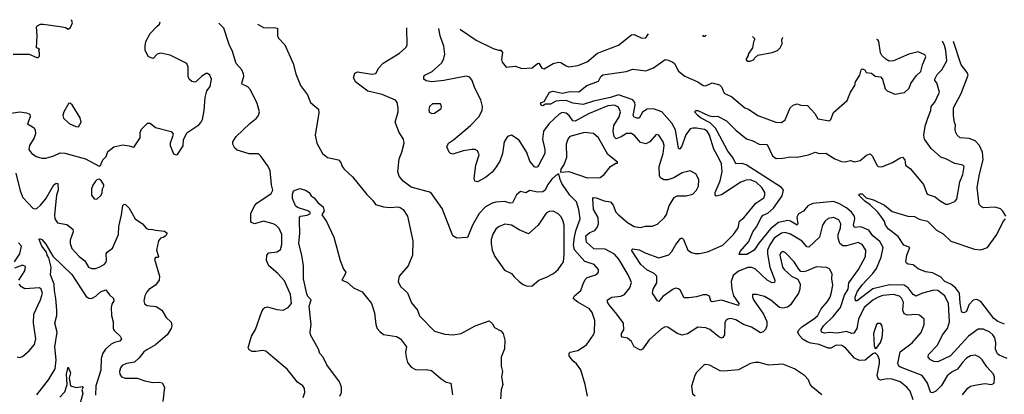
# Model space of a CAD drawing. Extents: x 1468344 to 1613994, y 525695 to 643861.
# Tile 342 of 427: x 1542964 to 1550514, y 638600 to 641470. Entities that reach past the tile are written whole.
import ezdxf

# ---------------------------------------------------------------- set-up
doc = ezdxf.new("R2010")
doc.units = 0

msp = doc.modelspace()

# ---------------------------------------------------------------- linework, layer by layer
at = {"layer": '0CON10XD'}
for points in [[(1542880.8, 640750.8), (1542965, 640762.7), (1543016.9, 640756.9), (1543042, 640745), (1543045.7, 640725), (1543023, 640673), (1543075, 640641.2), (1543084.2, 640624.2), (1543085.7, 640595.7), (1543074.4, 640565), (1543038.9, 640505), (1543035.7, 640475), (1543055, 640448), (1543091.7, 640421.7), (1543135, 640410), (1543165, 640410), (1543225, 640426.9), (1543275, 640448.8), (1543311.7, 640448.3), (1543468.8, 640405), (1543575, 640347.5), (1543585, 640352.5), (1543602, 640395), (1543627.5, 640422.5), (1543640.6, 640459.4), (1543685, 640496.2), (1543755, 640511.4), (1543804.1, 640504.1), (1543835, 640492.5), (1543843, 640497), (1543887.5, 640565), (1543887.5, 640605), (1543899.3, 640630.7), (1543945, 640676.7), (1543965, 640676.7), (1544005, 640643.3), (1544125, 640612.5), (1544140, 640595), (1544136, 640574), (1544117.5, 640525), (1544117.1, 640505), (1544145, 640443.3), (1544165, 640433.3), (1544173.6, 640436.4), (1544217.7, 640502.3), (1544221.7, 640548.3), (1544246.2, 640603.8), (1544336.8, 640663.2), (1544356, 640685), (1544365.8, 640705), (1544379.2, 640775), (1544386.7, 640875), (1544400, 640925), (1544425, 640957.5), (1544434, 641015), (1544422.5, 641045), (1544405, 641057.5), (1544395, 641057.5), (1544362.1, 641037.9), (1544315, 640993.3), (1544305, 640990), (1544285, 640996.7), (1544265, 641013.8), (1544255.8, 641035), (1544255.7, 641105), (1544245, 641133.8), (1544118.8, 641198.8), (1544045, 641212.5), (1544018.8, 641205), (1543987, 641173), (1543952.5, 641185), (1543927.5, 641235), (1543925.8, 641265.8), (1543932.7, 641302.7), (1543964.5, 641365), (1544017, 641417), (1544036.5, 641435), (1544042.4, 641453.2)], [(1542913.6, 641206.4), (1543036.1, 641206.1), (1543095, 641180), (1543105, 641180), (1543115, 641190), (1543117.5, 641215), (1543110, 641235), (1543117, 641247), (1543092.5, 641255), (1543097.5, 641345), (1543093.3, 641415), (1543103.6, 641426.4), (1543125, 641436.7), (1543145, 641436.2), (1543275, 641418), (1543315, 641408.8), (1543335, 641396.7), (1543355, 641410), (1543368.6, 641445), (1543362.2, 641469.6)], [(1545137.1, 638575), (1545150, 638615), (1545149.2, 638645), (1545136, 638665), (1545095, 638692.5), (1545015, 638793.1), (1544905.3, 638885.3), (1544850.8, 638930.8), (1544825, 638936.2), (1544775, 638926.9), (1544748.2, 638928.2), (1544725, 638940.8), (1544717.1, 638955), (1544742.7, 639045), (1544773.6, 639096.4), (1544822.2, 639235), (1544834.2, 639255), (1544845, 639265.7), (1544865, 639269.4), (1544935, 639248.9), (1544985, 639245.6), (1545023.3, 639265), (1545047.5, 639295), (1545041.2, 639365), (1544995, 639469.2), (1544945, 639525.7), (1544874.1, 639584.1), (1544857.5, 639625), (1544859.4, 639665), (1544874, 639685), (1544939.4, 639690.6), (1544965, 639710), (1544973.4, 639746.6), (1544973.8, 639825), (1544955, 639870.8), (1544929.2, 639895), (1544908.8, 639905), (1544835, 639926.7), (1544765, 639906.7), (1544742.5, 639915), (1544736.7, 639925), (1544736.2, 639985), (1544764, 640045), (1544783.8, 640065), (1544892.4, 640137.6), (1544906.2, 640165), (1544896.1, 640205), (1544885.3, 640315.3), (1544865, 640354), (1544814, 640425), (1544795, 640442.5), (1544725, 640442), (1544631.2, 640471.2), (1544613.8, 640485), (1544598.8, 640515), (1544598.8, 640535), (1544624.6, 640575.4), (1544728.1, 640675), (1544780, 640715), (1544795.6, 640735), (1544803.5, 640765), (1544785, 640828), (1544735, 640931.9), (1544715, 640955.5), (1544671.2, 640975), (1544668.9, 640985), (1544682.5, 641035), (1544680, 641055), (1544667.1, 641085), (1544624.6, 641135), (1544596.7, 641225), (1544570.9, 641280.9), (1544529.2, 641405), (1544491.8, 641442.4)], [(1544787.8, 641435.2), (1544835, 641410.5), (1544865, 641406.4), (1544910.9, 641410.9), (1544942.5, 641405), (1544941.2, 641345), (1544949.5, 641329.5), (1544997.9, 641277.9), (1545062.5, 641135), (1545082.1, 641055), (1545116.5, 640965), (1545172.2, 640895), (1545195.4, 640835.4), (1545255.5, 640785.5), (1545257.7, 640755), (1545230.8, 640585), (1545243.8, 640525), (1545285.4, 640445.4), (1545325, 640414.2), (1545410, 640395), (1545427.5, 640375), (1545436.7, 640345), (1545451.2, 640325), (1545517.5, 640265), (1545625, 640130), (1545673.3, 640085), (1545692.5, 640055), (1545755, 640036), (1545805, 640030.8), (1545865, 640035.6), (1545880.9, 640030.9), (1545904, 640015), (1545939.2, 639965), (1545978.6, 639775), (1545976.2, 639665), (1545944.4, 639585), (1545875.4, 639504.6), (1545866.9, 639465), (1545884.3, 639425), (1545937.4, 639377.4), (1545970, 639300), (1546013.7, 639243.7), (1546030.9, 639200.9), (1546144.6, 639084.6), (1546225, 639061.1), (1546285, 639055.5), (1546350, 639065), (1546455.7, 639124.3), (1546565, 639163.3), (1546589.1, 639139.1), (1546605, 639112), (1546655, 639085.6), (1546671.1, 639065), (1546683.6, 639015), (1546682.2, 638947.8), (1546657.1, 638885), (1546657.1, 638815), (1546665.8, 638775), (1546658, 638735), (1546668.5, 638675), (1546655.6, 638635), (1546650.6, 638565)], [(1547318.6, 638585), (1547301.4, 638675), (1547266.8, 638786.8), (1547235, 638833.8), (1547206.8, 638856.8), (1547178, 638895), (1547178.8, 638915), (1547186, 638924), (1547243.6, 638936.4), (1547310.6, 638979.4), (1547365.6, 639055), (1547371.1, 639075), (1547375.7, 639164.3), (1547355, 639228), (1547334.4, 639255), (1547243.6, 639305), (1547209.5, 639335), (1547217.8, 639355), (1547266.5, 639395), (1547285, 639446.7), (1547300.3, 639479.7), (1547314.6, 639495.4), (1547375, 639512.9), (1547393.8, 639525), (1547402, 639535), (1547402, 639555), (1547370, 639595), (1547298.3, 639618.3), (1547217.5, 639707.5), (1547210.9, 639745), (1547218.5, 639805), (1547228.5, 639851.5), (1547261.4, 639945), (1547251.6, 640015), (1547232.8, 640075), (1547184.1, 640125), (1547121.5, 640215), (1547107.5, 640245), (1547098.3, 640288.3), (1547075, 640276.2), (1547045, 640247.1), (1547013.9, 640206.1), (1546992.5, 640165), (1546975, 640151.2), (1546935, 640147.9), (1546875, 640161.8), (1546845, 640142.5), (1546805, 640154.4), (1546773.1, 640126.9), (1546744.4, 640065.6), (1546725, 640064.5), (1546685, 640076.7), (1546615, 640072.5), (1546586.2, 640065), (1546535, 640036.2), (1546488.8, 639985), (1546435.9, 639895), (1546399.1, 639800.9), (1546317.2, 639797.2), (1546285.7, 639815), (1546205, 640023.3), (1546116.2, 640145), (1545965, 640188), (1545905, 640232), (1545875, 640270), (1545863.1, 640305), (1545874.6, 640405), (1545895.4, 640455), (1545912.7, 640525), (1545907.1, 640555), (1545873.1, 640605), (1545843.7, 640683.7), (1545866.4, 640765), (1545865.6, 640794.4), (1545860, 640835), (1545845, 640853.3), (1545745, 640895.5), (1545635, 640922.5), (1545541.7, 640991.7), (1545524.5, 641025), (1545535, 641060), (1545555, 641071.4), (1545665, 641051.4), (1545695, 641058), (1545719.4, 641100.6), (1545752.3, 641137.7), (1545876.3, 641213.7), (1545924.2, 641255.8), (1545936.2, 641275), (1545934.2, 641407.6)], [(1547676.6, 639886.6), (1547725, 639877.1), (1547763, 639887), (1547815, 639888), (1547855, 639904), (1547908.8, 639955), (1547923.5, 639976.5), (1547945.6, 640045), (1547982.4, 640107.6), (1548005, 640120.8), (1548075, 640120), (1548126.8, 640133.2), (1548155, 640164), (1548170, 640195), (1548172.9, 640245), (1548149.7, 640289.7), (1548105, 640311.4), (1548045, 640296.5), (1547980.9, 640259.1), (1547935, 640243.5), (1547903.1, 640243.1), (1547877.1, 640257.1), (1547870, 640275), (1547868.9, 640345), (1547898, 640445), (1547905.4, 640505), (1547897.3, 640535), (1547864.5, 640584.5), (1547845, 640589.2), (1547796.7, 640533.3), (1547765, 640519.1), (1547725, 640529.6), (1547680.3, 640580.3), (1547655, 640598.2), (1547616.9, 640596.9), (1547577.1, 640572.9), (1547537.5, 640557.5), (1547525, 640568.6), (1547519.4, 640585), (1547516.2, 640616.2), (1547521.4, 640658.6), (1547561.3, 640725), (1547570.4, 640765), (1547555, 640799.4), (1547525, 640815.3), (1547475, 640809.5), (1547325, 640749.1), (1547225, 640691.3), (1547205, 640696.2), (1547177.1, 640737.1), (1547155, 640754.2), (1547125, 640757.7), (1547101.8, 640745), (1547024.7, 640675), (1546979.7, 640615), (1546972.3, 640555), (1546990.4, 640475), (1546990.5, 640445), (1546945, 640358), (1546935, 640342), (1546925, 640337.5), (1546913.1, 640343.1), (1546876.3, 640386.3), (1546851.9, 640451.9), (1546795, 640546.9), (1546735, 640585.6), (1546705.8, 640575), (1546678.1, 640535), (1546666.1, 640443.9), (1546645, 640387.1), (1546613.9, 640336.1), (1546587.6, 640302.4), (1546535, 640260), (1546475, 640226.7), (1546455, 640232.5), (1546450, 640255), (1546461.8, 640355), (1546487.5, 640435), (1546475.4, 640465.4), (1546456.2, 640476.2), (1546435, 640476.2), (1546365, 640464.5), (1546285, 640440), (1546266.7, 640445), (1546258, 640455), (1546240.8, 640495), (1546252, 640525), (1546290.9, 640549.1), (1546422, 640658), (1546484.2, 640725.8), (1546511.5, 640775), (1546512.7, 640805), (1546501.4, 640855), (1546454.9, 640944.9), (1546434.9, 641004.9), (1546415, 641030), (1546388, 641038), (1546217.5, 641005), (1546125, 640993.6), (1546081.7, 641001.7), (1546064.1, 641014.1), (1546064, 641035), (1546071.2, 641045), (1546127.3, 641072.7), (1546200.2, 641139.8), (1546217.6, 641172.4), (1546224.5, 641205), (1546217.4, 641267.4), (1546188.1, 641345), (1546177.6, 641401.7)], [(1546342.6, 641397.7), (1546345, 641395.6), (1546465, 641314), (1546595, 641248.8), (1546635, 641236.2), (1546655, 641236.2), (1546667.3, 641217.3), (1546660, 641165), (1546664.3, 641145), (1546695, 641106.7), (1546765, 641112.5), (1546815, 641097.1), (1546895, 641100.9), (1546935, 641133.8), (1546945, 641135.5), (1546967.4, 641097.4), (1546985, 641093.1), (1547055, 641133.3), (1547096.2, 641143.8), (1547115, 641141.8), (1547155, 641115.5), (1547175, 641109.5), (1547245, 641117.8), (1547315, 641147.8), (1547395, 641213.3), (1547556.2, 641275), (1547655, 641354.3), (1547675, 641357.5), (1547735, 641327.1), (1547765, 641332), (1547785.1, 641361.7)], [(1547495, 640874.4), (1547364.5, 640845.5), (1547285, 640820.9), (1547205, 640830.4), (1547155, 640849.6), (1547101.7, 640848.3), (1547075.4, 640844.6), (1547035, 640822), (1546995, 640823.3), (1546975, 640808.8), (1546962, 640815), (1546958.3, 640831.7), (1546986.4, 640843.6), (1547026.7, 640915), (1547055, 640922.9), (1547125, 640908.1), (1547185, 640920.8), (1547252.6, 640917.4), (1547313.8, 640965), (1547401.7, 640998.3), (1547419.4, 641035), (1547435, 641046.7), (1547615, 641073.5), (1547665, 641090), (1547765, 641078.1), (1547825, 641100), (1547915, 641164), (1547940.5, 641160.5), (1547973.5, 641143.5), (1547985, 641134), (1548016.7, 641075), (1548065, 641036.5), (1548163.4, 640993.4), (1548205, 640964.4), (1548225, 640963.1), (1548275, 640985.6), (1548330.8, 640970.8), (1548346.7, 640956.7), (1548367.3, 640907.3), (1548425, 640878.5), (1548525, 640795.5), (1548553.8, 640783.8), (1548624, 640735), (1548763.6, 640683.6), (1548805, 640683.3), (1548835, 640701.4), (1548872, 640795), (1548895, 640816), (1548925, 640826), (1548955, 640815.8), (1549005, 640811.2), (1549062.3, 640752.3), (1549085, 640710), (1549173.8, 640696.2), (1549184, 640706), (1549205, 640758.8), (1549310.3, 640849.7), (1549334.6, 640915.4), (1549368.6, 640965), (1549374.5, 640995), (1549406.2, 641045), (1549417.8, 641085), (1549425, 641092.2), (1549445.5, 641085.5), (1549455, 641064), (1549495, 641060), (1549525, 641037.5), (1549565, 641032.5), (1549580, 641015), (1549600.5, 640940.5), (1549615, 640923.8), (1549675, 640898), (1549748.3, 640911.7), (1549783.8, 640945), (1549798.8, 640981.2), (1549839.7, 641040.3), (1549875, 641072.5), (1549887.5, 641125), (1549913.8, 641185), (1549905, 641200), (1549853.3, 641223.3), (1549783.3, 641205), (1549665, 641154.2), (1549632.7, 641152.7), (1549605, 641166.2), (1549574, 641195), (1549565.7, 641215.7), (1549552.9, 641302.9), (1549545.5, 641315.5), (1549536.1, 641317.9)], [(1550535.8, 638875), (1550475, 638899.8), (1550461.2, 638911.2), (1550447.8, 638945), (1550448.8, 638995), (1550441.7, 639031.7), (1550427.5, 639055), (1550404.4, 639075), (1550355, 639100), (1550315, 639100), (1550240.8, 639045), (1550183, 638983), (1550100.9, 638895), (1550005, 638849.5), (1549975, 638850.5), (1549948.6, 638865), (1549929.4, 638885), (1549931.9, 638905), (1550003.4, 638976.6), (1550040.8, 639055), (1550080, 639105), (1550095.3, 639155), (1550086.9, 639295), (1550058.8, 639355), (1550005, 639395.9), (1549975, 639397.9), (1549885.9, 639374.1), (1549835, 639353.1), (1549815, 639363.8), (1549776.6, 639416.6), (1549745.8, 639435.8), (1549635, 639439.8), (1549505, 639407.2), (1549385, 639315.6), (1549372.5, 639315), (1549369.7, 639345), (1549386.6, 639385), (1549425, 639439.6), (1549505.8, 639525), (1549533.2, 639565), (1549569.4, 639650.6), (1549584.3, 639724.3), (1549559.8, 639769.8), (1549505, 639813.8), (1549475, 639857.1), (1549415, 639883.3), (1549365, 639878.5), (1549359.2, 639895), (1549368.5, 639945), (1549365.2, 639965), (1549342.6, 639995), (1549305, 640027.5), (1549245, 640062.9), (1549205, 640076.5), (1549047.2, 640062.8), (1549008.5, 640045), (1548975, 640002.2), (1548935, 639983.3), (1548924, 639956), (1548930.4, 639905), (1548925, 639895.7), (1548875, 639927.5), (1548855, 639931.5), (1548782.7, 639917.3), (1548721.7, 639868.3), (1548631.2, 639758.8), (1548596.2, 639703.8), (1548539.1, 639670.9), (1548481.7, 639671.7), (1548488.6, 639695), (1548555, 639770), (1548585.3, 639845), (1548617.1, 639885), (1548649.8, 639955), (1548665, 639971.1), (1548701.2, 639988.8), (1548745.2, 640024.8), (1548810.7, 640119.3), (1548820.7, 640165), (1548805.4, 640185), (1548535, 640358), (1548505, 640367.2), (1548455, 640366), (1548432.7, 640415), (1548395, 640462.7), (1548313.7, 640615), (1548299.2, 640639.2), (1548259.6, 640679.6), (1548185, 640718.2), (1548164.3, 640735), (1548140, 640765), (1548150, 640775), (1548165, 640775.4), (1548246.7, 640735), (1548275, 640728.6), (1548315, 640732), (1548385, 640695.8), (1548455, 640622.9), (1548537.3, 640557.3), (1548585, 640542.2), (1548635, 640515.5), (1548695, 640512.5), (1548736.7, 640426.7), (1548765, 640406.7), (1548815, 640408.2), (1548875, 640419.3), (1548925, 640415.5), (1549013.3, 640435), (1549065, 640455.7), (1549095, 640444.3), (1549145, 640448), (1549215, 640404.2), (1549265, 640384.2), (1549295, 640381.4), (1549335, 640390.8), (1549365, 640380), (1549409.4, 640390.6), (1549457.4, 640432.6), (1549485, 640442), (1549504, 640425), (1549536.7, 640355), (1549546, 640346), (1549575, 640343.1), (1549656.7, 640375), (1549715, 640412.5), (1549735, 640417.5), (1549752.5, 640395), (1549757.5, 640355), (1549795, 640327.5), (1549895, 640207.5), (1549923.2, 640133.2), (1549985, 640113.5), (1550022, 640082), (1550065, 640057.8), (1550085, 640057.1), (1550135, 640077.5), (1550149.4, 640095), (1550172.6, 640227.4), (1550196.5, 640285), (1550205.6, 640345.6), (1550195.9, 640355.9), (1550135, 640368.9), (1550065, 640404.6), (1550026.6, 640416.6), (1549953.9, 640483.9), (1549903.6, 640553.6), (1549897.1, 640585), (1549906.3, 640655), (1549927.5, 640715), (1549950, 640775), (1549954, 640806), (1549982.2, 640837.8), (1550018, 640915), (1549998.2, 640985), (1549982.2, 641005), (1549981.4, 641015), (1550000.6, 641049.4), (1550036.4, 641085), (1550073.5, 641155), (1550065.2, 641235), (1550055, 641271.8), (1550041, 641305.2)], [(1548201.2, 641351.3), (1548205, 641342.5), (1548215, 641342.5), (1548228.1, 641350.6)], [(1548583.3, 641341.7), (1548600, 641325), (1548600, 641315), (1548590.7, 641299.3), (1548582.5, 641255), (1548550, 641205), (1548550, 641195), (1548532.5, 641165), (1548543, 641153), (1548565, 641153.3), (1548596.1, 641163.9), (1548600, 641175), (1548625, 641197.5), (1548735, 641219.2), (1548775, 641234), (1548796.2, 641255), (1548811.2, 641285), (1548808.8, 641315), (1548815.6, 641335.9)], [(1550525.7, 639965.7), (1550503.3, 640003.3), (1550485, 640021.9), (1550445, 640032.5), (1550355, 640028.8), (1550340, 640035), (1550322.5, 640055), (1550306.8, 640185), (1550323.4, 640286.6), (1550352.9, 640395), (1550347.5, 640455), (1550324.1, 640505), (1550290.6, 640540.6), (1550245, 640558.9), (1550176.7, 640565), (1550153.8, 640585), (1550143.3, 640605), (1550137.5, 640625), (1550140, 640665), (1550131.7, 640681.7), (1550124.2, 640735), (1550126, 640795), (1550183.1, 640905), (1550236.9, 641045), (1550230.8, 641065), (1550184.6, 641124.6), (1550125.2, 641303.1)], [(1550194.8, 638595.2), (1550233.8, 638646.2), (1550255, 638663.1), (1550288.8, 638671.2), (1550365, 638682.5), (1550415, 638674), (1550437.5, 638685), (1550438.3, 638731.7), (1550432, 638755), (1550380.6, 638810.6), (1550344.3, 638865), (1550324, 638885), (1550290.7, 638900.7), (1550255, 638894.6), (1550225, 638876.4), (1550193.6, 638845), (1550155, 638792.2), (1550115, 638772.2), (1550075, 638740.6), (1550032.2, 638667.8), (1549989.6, 638625), (1549965, 638611.5), (1549954.2, 638614.2), (1549945.3, 638625.3), (1549925.3, 638685), (1549885, 638743.8), (1549718.4, 638808.4), (1549706.7, 638816.7), (1549698.5, 638835), (1549716.8, 638925), (1549808.9, 638995), (1549876, 639074), (1549900.6, 639135), (1549900, 639175), (1549865, 639205.5), (1549835, 639211.5), (1549775, 639205.9), (1549746.8, 639216.8), (1549736.6, 639245), (1549741.1, 639305), (1549727.1, 639337.1), (1549710.8, 639350.9), (1549665, 639363.7), (1549582.2, 639357.8), (1549546.4, 639345), (1549505, 639320.6), (1549439, 639265), (1549396.2, 639175), (1549382.4, 639105), (1549360.5, 639069.5), (1549345, 639065.4), (1549305, 639082.2), (1549235, 639069.1), (1549175, 639074.1), (1549135, 639069.3), (1549112.9, 639075), (1549110, 639095), (1549127.8, 639125), (1549201.4, 639195), (1549257.2, 639265), (1549289.5, 639360.5), (1549315.9, 639405), (1549322.6, 639455), (1549397.3, 639555), (1549450.4, 639655), (1549453.1, 639705), (1549425, 639748.9), (1549395, 639763.1), (1549305, 639737.4), (1549277.2, 639737.2), (1549253.8, 639755), (1549240.9, 639795), (1549241.3, 639825), (1549259.6, 639875), (1549261.8, 639905), (1549245, 639935.6), (1549205, 639953.6), (1549165, 639946.5), (1549138.1, 639925), (1549119.1, 639895), (1549096.5, 639805), (1549015, 639727.1), (1549000.9, 639730.9), (1548964.3, 639774.3), (1548875, 639826.4), (1548835, 639839.2), (1548805, 639834.7), (1548750.2, 639795), (1548716.4, 639745), (1548699, 639705), (1548698.5, 639675), (1548716, 639575), (1548754.5, 639475), (1548753.2, 639456.8), (1548735, 639452.9), (1548695, 639475.7), (1548605, 639560.3), (1548575, 639571.2), (1548548.9, 639571.1), (1548475, 639542.3), (1548435, 639510.6), (1548419.4, 639465), (1548424, 639405), (1548437.6, 639355), (1548477.9, 639295), (1548475, 639280), (1548345, 639321.2), (1548275, 639307.5), (1548264.4, 639314.4), (1548252.8, 639352.8), (1548232.6, 639362.6), (1548205, 639362.9), (1548155, 639346.9), (1548095, 639337.9), (1548060, 639340), (1548028.1, 639398.1), (1548015, 639409.1), (1547996.6, 639413.4), (1547975.8, 639405), (1547895, 639348.1), (1547865, 639311.8), (1547855, 639315.5), (1547816.6, 639375), (1547822.1, 639405), (1547850.4, 639455), (1547850, 639505), (1547830, 639525), (1547774.5, 639554.5), (1547727.8, 639595), (1547656.2, 639705), (1547665, 639713.8), (1547715, 639705.8), (1547765, 639680), (1547865, 639646.2), (1547941.6, 639668.4), (1547964.6, 639695), (1547995, 639748.6), (1548035, 639796.2), (1548045, 639796.2), (1548055, 639786), (1548086.9, 639705), (1548115, 639686.7), (1548145, 639677.5), (1548177.6, 639677.6), (1548239.4, 639690.6), (1548355, 639743.8), (1548439.1, 639825), (1548473.6, 639876.4), (1548484.7, 639925.3), (1548517.7, 639952.3), (1548610, 640065), (1548670.5, 640105), (1548678.8, 640125), (1548678.8, 640145), (1548655.4, 640185), (1548611.1, 640225), (1548565, 640243.9), (1548535, 640240.8), (1548495, 640225.4), (1548345, 640129.2), (1548305, 640117.8), (1548297.2, 640127.2), (1548298.5, 640145), (1548334.5, 640234.5), (1548350.2, 640305), (1548345.4, 640364.6), (1548329.1, 640405), (1548287.2, 640477.2), (1548255, 640584.4), (1548235, 640615.2), (1548215, 640627.7), (1548155, 640638.3), (1548125, 640640), (1548105, 640632.7), (1548073.2, 640586.8), (1548038, 640495), (1548025, 640478.6), (1548015, 640486.7), (1547992.1, 640625), (1547965, 640676.4), (1547889.1, 640765), (1547825, 640787.6), (1547775.2, 640784.8), (1547739.4, 640760.6), (1547715, 640715.7), (1547696.7, 640715), (1547674.6, 640724.6), (1547669.4, 640735), (1547683.9, 640815), (1547681, 640835), (1547667.2, 640855), (1547555.1, 640895.1), (1547495, 640874.4)], [(1543415, 640650), (1543435.4, 640684.6), (1543427.8, 640717.8), (1543367.3, 640817.3), (1543355, 640828.8), (1543340.5, 640829.5), (1543302, 640765), (1543296.2, 640735), (1543300, 640715), (1543345, 640673.8), (1543395, 640651.2), (1543415, 640650)], [(1546125, 640750), (1546145, 640753.8), (1546195, 640790), (1546200, 640805), (1546190, 640825), (1546130, 640825), (1546106.2, 640805), (1546100.8, 640785), (1546105, 640762.5), (1546125, 640750)], [(1547315, 640257.7), (1547415, 640261.5), (1547445, 640282.9), (1547495.5, 640344.5), (1547535, 640370), (1547548.3, 640371.7), (1547548.3, 640378.3), (1547475, 640437.5), (1547403.3, 640565), (1547365, 640597.8), (1547294.5, 640604.5), (1547182, 640575), (1547166.4, 640553.6), (1547155.6, 640515), (1547157.3, 640415), (1547138.2, 640361.8), (1547113.3, 640325), (1547111.7, 640301.7), (1547175, 640305.8), (1547315, 640257.7)], [(1542933.8, 640295), (1542968.8, 640158.8), (1542988.2, 640108.2), (1543065, 640025.7), (1543085, 640020), (1543095, 640023.3), (1543125, 640048.9), (1543165, 640097.8), (1543225, 640204.4), (1543245, 640217.5), (1543255.8, 640215.8), (1543258.9, 640165), (1543247.8, 640125), (1543231.1, 639975), (1543235, 639944), (1543255, 639913.3), (1543325, 639901.9), (1543372, 639865), (1543374.4, 639845), (1543352.1, 639782.1), (1543352.2, 639755), (1543365, 639718), (1543419.4, 639655), (1543465, 639621.9), (1543491.4, 639575), (1543515, 639563.1), (1543546.3, 639563.7), (1543575, 639573.1), (1543612.5, 639595), (1543625, 639609.2), (1543629.6, 639625), (1543627.3, 639675), (1543635, 639688.2), (1543675, 639719.1), (1543722, 639825), (1543724.7, 639885), (1543743.9, 639975)], [(1543555, 640093.8), (1543589.2, 640125), (1543597.1, 640145), (1543598.8, 640175), (1543610, 640195), (1543610, 640205), (1543588.3, 640238.3), (1543575, 640247.5), (1543555, 640242.5), (1543545, 640232.5), (1543525, 640202.5), (1543516.2, 640175), (1543516.2, 640125), (1543535, 640096.7), (1543555, 640093.8)], [(1545420, 638585), (1545431.1, 638615), (1545430.9, 638655), (1545417.9, 638695), (1545320.8, 638825), (1545292.5, 638885), (1545265, 638913.1), (1545256, 638945), (1545195.3, 639055), (1545192.6, 639077.4), (1545200, 639135), (1545184.6, 639275), (1545199.2, 639325), (1545175, 639349.2), (1545165, 639368.8), (1545140.6, 639485), (1545141.1, 639585), (1545128.5, 639665), (1545105.6, 639755), (1545113.1, 639835), (1545110.8, 639925), (1545110.8, 639955), (1545116.7, 639965), (1545168.5, 639971.5), (1545193.3, 639985), (1545190, 639995), (1545174.6, 640004.6), (1545095, 640031.1), (1545080, 640045), (1545055, 640100), (1545055, 640130), (1545065, 640160), (1545113.3, 640176.7), (1545155, 640163.3), (1545183.8, 640145), (1545200, 640120), (1545222.5, 640105), (1545250.4, 640070.4), (1545292.5, 640035), (1545298.9, 640005), (1545280, 639975), (1545316.2, 639925), (1545373.3, 639805), (1545421.9, 639625), (1545447.6, 639557.6), (1545464.2, 639535), (1545458.6, 639515), (1545433.8, 639475), (1545475, 639460), (1545525, 639416), (1545590, 639385), (1545661.2, 639295), (1545684, 639225), (1545695.8, 639135), (1545705.8, 639105), (1545725, 639080), (1545755, 639058.8), (1545855, 639044), (1545883.8, 639025), (1545930, 638965), (1545923.8, 638925), (1545927.5, 638885), (1545939.2, 638845), (1545965, 638807.5), (1546005, 638788.6), (1546080.3, 638790.3), (1546121.7, 638781.7), (1546195, 638718), (1546235, 638693.8), (1546270, 638685), (1546284, 638595)], [(1549816.8, 638556.8), (1549793.1, 638625), (1549766.9, 638655), (1549715, 638695.4), (1549655, 638715.8), (1549615, 638718.3), (1549565, 638708), (1549550.9, 638715), (1549540.7, 638745), (1549556.8, 638835), (1549556.4, 638865), (1549545, 638896.7), (1549525, 638917.5), (1549505, 638910), (1549448, 638862), (1549405, 638860), (1549365, 638876.9), (1549296.7, 638955), (1549268, 638975), (1549225, 638976.6), (1549185, 638954.6), (1549165, 638952.7), (1549095, 638982.8), (1549031.2, 638991.2), (1549001.6, 639001.6), (1548971, 639021), (1548942.5, 639052.5), (1548931.2, 639075), (1548938.3, 639095), (1548961.9, 639118.1), (1549052.1, 639175), (1549083.5, 639205), (1549110.8, 639255), (1549158.9, 639311.1), (1549178, 639345), (1549188.3, 639381.7), (1549199.6, 639435), (1549192.2, 639485), (1549194.1, 639524.1), (1549175, 639560), (1549152.1, 639572.1), (1549075, 639577.8), (1548995, 639544.3), (1548975, 639538.6), (1548955, 639542), (1548938.3, 639558.3), (1548904.3, 639615), (1548837.1, 639685), (1548815, 639693.1), (1548801.9, 639685), (1548793.8, 639665), (1548813.1, 639575), (1548826.7, 639555), (1548881.4, 639505), (1548931.5, 639481.5), (1548948.5, 639445), (1548945.5, 639405), (1548935.3, 639374.7), (1548875.5, 639285), (1548852.4, 639267.6), (1548815, 639258.7), (1548790, 639265), (1548725, 639320.5), (1548675, 639348.5), (1548614.2, 639365.8), (1548584.3, 639365.7), (1548582.5, 639345), (1548590.6, 639325), (1548667.5, 639215), (1548692.2, 639157.8), (1548692.9, 639125), (1548683.6, 639096.4), (1548665, 639078.2), (1548645, 639071.5), (1548575.5, 639115.5), (1548514.5, 639134.5), (1548455, 639171.1), (1548415, 639180.6), (1548395, 639175.8), (1548380, 639165), (1548372.5, 639147.5), (1548368.1, 639055), (1548355.4, 639034.6), (1548345, 639030), (1548325, 639039.5), (1548256.8, 639096.8), (1548225, 639109.5), (1548165, 639114.2), (1548086, 639064), (1548045, 639052.3), (1548006, 639065), (1547935, 639114.2), (1547915, 639115.7), (1547885, 639101.4), (1547791.5, 639018.5), (1547739.5, 638945), (1547725, 638937.5), (1547675, 638962.9), (1547655.3, 639005.3), (1547625, 639029.2), (1547585, 639038), (1547578, 639045), (1547579.5, 639065), (1547596.5, 639095), (1547594.7, 639145), (1547543.8, 639215), (1547483.3, 639285), (1547470.8, 639305), (1547471.2, 639325), (1547505, 639344.5), (1547575, 639353.1), (1547601.4, 639365), (1547643.5, 639415), (1547655.5, 639455.5), (1547630.4, 639515), (1547557.8, 639635), (1547525, 639673.5), (1547455, 639711.6), (1547365.7, 639715.7), (1547310, 639765), (1547305.4, 639815), (1547335, 639839.6), (1547375.6, 639855), (1547393.3, 639876.7), (1547402.3, 639905), (1547400.3, 639955), (1547365.4, 640015), (1547358.8, 640101.2), (1547365, 640107.5), (1547384.3, 640105.7), (1547445, 640082.1), (1547495, 640075.7), (1547515, 640050), (1547536.5, 639996.5), (1547555, 639974.5), (1547625, 639916.9), (1547676.6, 639886.6)], [(1550515, 639136.9), (1550465, 639158.3), (1550435, 639180), (1550335, 639311.8), (1550305, 639326.6), (1550275, 639321.2), (1550242.7, 639285), (1550223.8, 639235), (1550205, 639223.3), (1550195, 639227.5), (1550186.7, 639236.7), (1550175, 639297.5), (1550170, 639375), (1550139.8, 639415), (1550105, 639444), (1550057.6, 639465), (1550025, 639499.1), (1549965, 639529.5), (1549908.9, 639538.9), (1549855, 639562), (1549815, 639592.5), (1549777, 639597), (1549764.1, 639604.1), (1549760, 639615), (1549765.8, 639665), (1549790, 639725), (1549745, 639742.5), (1549699.7, 639809.7), (1549626.7, 639865), (1549603.3, 639895), (1549595.8, 639925), (1549574.3, 639954.3), (1549545, 639995.5), (1549485, 640051.8), (1549445, 640078.6), (1549399.2, 640125), (1549403.4, 640136.6), (1549425, 640136.9), (1549454.4, 640104.4), (1549510.8, 640090.8), (1549595, 640050), (1549655, 640000.8), (1549775, 639964.2), (1549825, 639962.5), (1549861.5, 639941.5), (1549925, 639926.9), (1549995, 639856.9), (1550045, 639830), (1550105, 639774.4), (1550285, 639713.1), (1550335, 639707.1), (1550385, 639724), (1550456.7, 639825), (1550506.5, 639923.5), (1550523.8, 639945)], [(1543743.9, 639975), (1543755, 640047.5), (1543765, 640056.2), (1543775, 640053.8), (1543802.9, 640025), (1543850, 639945), (1543906.7, 639906.7), (1543935, 639873.3), (1543953.6, 639863.6), (1543975, 639865.8), (1544005, 639856.7), (1544075, 639850), (1544096.2, 639835), (1544085.8, 639815), (1544065, 639800.8), (1544045, 639796), (1544029.2, 639775), (1544014.2, 639705), (1544028.8, 639655), (1544025, 639647.5), (1544005, 639647.5), (1543997.5, 639635), (1544035.7, 639505), (1544034.4, 639475), (1544006.7, 639435), (1543955, 639402.7), (1543939.6, 639385), (1543923.8, 639355), (1543915.6, 639315), (1543921.9, 639295), (1543939.6, 639279.6), (1544011.7, 639271.7), (1544055, 639245.8), (1544087.4, 639187.4), (1544125, 639152.5), (1544131.1, 639125), (1544125, 639104.3), (1544095, 639056.7), (1544005, 638978.2), (1543940.2, 638939.8), (1543915.8, 638925), (1543880.8, 638879.2), (1543845, 638845.8), (1543784.4, 638835.6), (1543750.5, 638819.5), (1543736.4, 638803.6), (1543730, 638775), (1543732, 638755), (1543743.8, 638735), (1543773, 638723), (1543865, 638724.5), (1543925, 638702.5), (1543985, 638691.3), (1544035, 638693.1), (1544057.2, 638687.2), (1544073.7, 638653.7), (1544062, 638545)], [(1546855, 639427.5), (1546895, 639431.4), (1546944.5, 639475.5), (1547005, 639497.5), (1547058, 639525), (1547093.9, 639556.1), (1547133.1, 639615), (1547139.1, 639670.9), (1547140, 639895), (1547128.5, 639935), (1547112.6, 639962.6), (1547093, 639983), (1547055, 640002.5), (1547025, 640001.1), (1547002.6, 639987.4), (1546940, 639895), (1546865, 639830.6), (1546795, 639859.4), (1546735, 639895.6), (1546685.6, 639904.4), (1546635, 639884.2), (1546614.2, 639865), (1546592.1, 639827.9), (1546579.4, 639785), (1546579.4, 639755), (1546587.1, 639705), (1546606.6, 639656.6), (1546681.3, 639551.3), (1546736.2, 639525), (1546755, 639498.8), (1546795, 639464), (1546825, 639440.8), (1546855, 639427.5)], [(1543095, 638596), (1543185, 638710), (1543235.4, 638795.4), (1543243.3, 638865), (1543233.8, 638965), (1543252.3, 639075), (1543234.7, 639144.7), (1543249.2, 639205), (1543250, 639245), (1543242.7, 639335), (1543230.6, 639395), (1543230, 639445), (1543200.6, 639515), (1543206.7, 639575), (1543186.9, 639645), (1543174.7, 639664.7), (1543170, 639690), (1543135, 639735.8), (1543112.7, 639785), (1543115, 639793.3), (1543134.2, 639785), (1543165, 639751.4), (1543219.1, 639659.1), (1543365, 639518.9), (1543475, 639350.6), (1543495, 639337.8), (1543515, 639334.5), (1543549.1, 639350.9), (1543585, 639386.2), (1543625, 639400), (1543652.3, 639362.3), (1543682.5, 639335), (1543687.5, 639315), (1543669.7, 639290.3), (1543665.5, 639265), (1543667.1, 639205), (1543680.8, 639155), (1543682.4, 639102.4), (1543688.5, 639088.5), (1543736, 639045), (1543744, 639025), (1543732.9, 639007.1), (1543692.4, 638997.6), (1543665, 638983.4), (1543623.1, 638945), (1543602.2, 638915), (1543590, 638875), (1543586.5, 638785), (1543548.8, 638665), (1543544.7, 638594.7)], [(1542925, 639615.5), (1542964.8, 639675), (1542977.5, 639735), (1542955, 639761.2)], [(1542956.9, 639475), (1543005, 639545.8), (1543008.6, 639578.6), (1542985, 639588.2), (1542925, 639566)], [(1542945, 638887.5), (1542965, 638881.2), (1542985, 638888.8), (1543037.4, 638932.6), (1543078.3, 638981.7), (1543088.9, 639025), (1543070, 639145), (1543073.3, 639215), (1543123.8, 639325), (1543138.5, 639375), (1543129.4, 639405), (1543115, 639416.7), (1543005, 639407.1), (1542977.5, 639422.5), (1542960, 639445)], [(1549525, 638950), (1549535, 638952.5), (1549565, 638997.5), (1549577.5, 639035), (1549583.3, 639095), (1549575, 639130), (1549565, 639142.5), (1549545, 639142.5), (1549533.3, 639135), (1549511.4, 639065), (1549517.5, 638975), (1549525, 638950)], [(1543271, 638579), (1543311.7, 638618.3), (1543329.4, 638675), (1543324.4, 638755), (1543335, 638808), (1543354.5, 638764.5), (1543344.3, 638725), (1543354, 638665), (1543397, 638653), (1543445, 638660), (1543450, 638655), (1543440, 638635), (1543448.8, 638605), (1543422, 638515)], [(1549115.9, 638595.9), (1549043.3, 638655), (1549026.7, 638675), (1549012, 638712), (1548983.3, 638745), (1548905.7, 638795.7), (1548815, 638830), (1548705, 638824), (1548633.6, 638843.6), (1548605, 638844), (1548567.5, 638835), (1548475, 638788), (1548365, 638777.8), (1548335, 638781.1), (1548255, 638824.2), (1548225, 638828), (1548212.5, 638825), (1548155, 638766.7), (1548141.2, 638745), (1548117, 638663), (1548123.8, 638603.8), (1548145, 638587.5)]]:
    msp.add_lwpolyline(points, dxfattribs=at)

doc.saveas('drawing.dxf')
